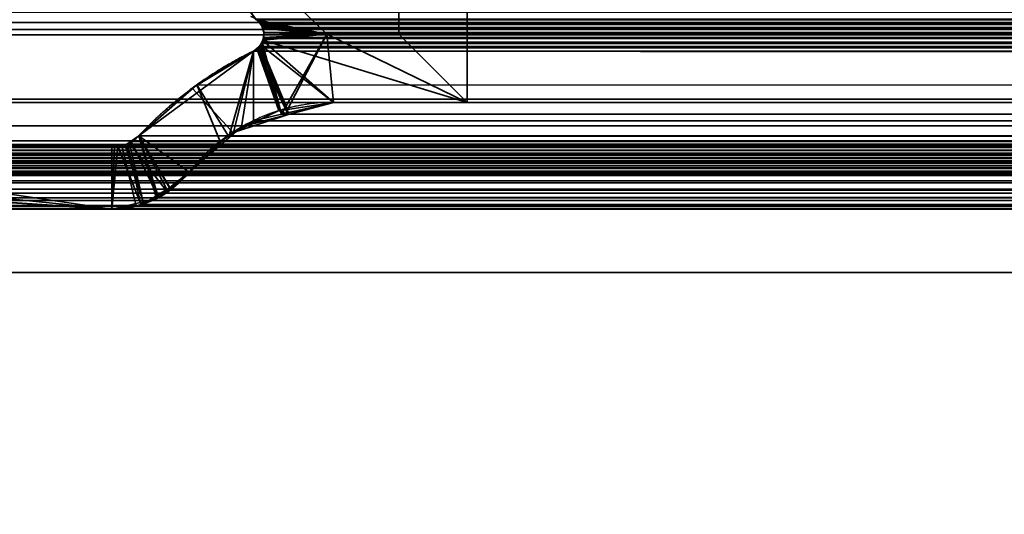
# Model space of a CAD drawing. Header units: millimetres. Extents: x -490 to 6690, y -115 to 132.
# Tile 908 of 1031: x 5494 to 5505, y -5 to 1. Entities that reach past the tile are written whole.
import ezdxf

# ---------------------------------------------------------------- set-up
doc = ezdxf.new("R2010")
doc.units = ezdxf.units.MM
doc.layers.add('151', color=7, linetype='Continuous', true_color=0xffffff)

# ---------------------------------------------------------------- blocks, each defined once
blk = doc.blocks.new('UG_SURFACE_319')
at = {"layer": '151', "color": 252, "linetype": 'Continuous', "lineweight": 35}
for points in [[(5491, -26, 2017), (6509, -26, 2017), (6509, 0, 2017), (5491, 0, 2017)], [(5491, -2), (5491, 0, 2), (6509, 0, 2), (6509, -2)], [(5491, 0, 2), (5491, 0, 2017), (6509, 0, 2017), (6509, 0, 2)], [(5491, -26), (5491, -2), (6509, -2), (6509, -26)]]:
    blk.add_3dface(points, dxfattribs=at)
blk = doc.blocks.new('UG_SURFACE_342')
at = {"layer": '151', "color": 14, "linetype": 'Continuous', "lineweight": 35}
for points in [[(6517.3, -10, 2024.3), (6517.3, 19, 2024.3), (5482.7, 19, 2024.3), (5482.7, -10, 2024.3)], [(6513.25, 16.25, 2020.25), (6513.25, -22, 2020.25), (5486.75, -22, 2020.25), (5486.75, 16.25, 2020.25)]]:
    blk.add_3dface(points, dxfattribs=at)
blk = doc.blocks.new('UG_SURFACE_343')
at = {"layer": '151', "color": 7, "linetype": 'Continuous', "lineweight": 35}
for points in [[(5486.75, 16, 2020.25), (5486.75, -22, 2020.25), (6513.25, -22, 2020.25), (6513.25, 16, 2020.25)], [(6513, 16, 2020), (6513, -22, 2020), (5487, -22, 2020), (5487, 16, 2020)]]:
    blk.add_3dface(points, dxfattribs=at)
blk = doc.blocks.new('UG_SURFACE_350')
at = {"layer": '151', "color": 46, "linetype": 'Continuous', "lineweight": 35}
for points in [[(5498.2, 0.8, -8), (5498.2, 3.15, -8), (5499, 4, -8), (5499, 0, -8)], [(5498.2, 3.15, 2008.8), (5498.2, 0.8, 2008.8), (5499, 0, 2008), (5499, 4, 2008)], [(5499, 0, -8), (5499, 4, -8), (5499, 4, 2008), (5499, 0, 2008)], [(5494.932, 3.15, -8), (5497.352, 0.8, -8), (5496.536, 0.967, -8), (5496.52, 0.976, -8)], [(5496.52, 0.974, 2010.48), (5496.546, 0.958, 2010.454), (5497.352, 0.8, 2009.648), (5494.932, 3.15, 2012.068)], [(5494.932, 3.15, 2012.068), (5497.352, 0.8, 2009.648), (5497.352, 0.8, -8), (5494.932, 3.15, -8)], [(5498.2, 0.8, 2008.8), (5498.2, 3.15, 2008.8), (5498.2, 3.15, -8), (5498.2, 0.8, -8)], [(5496.52, 0.976, -8), (5496.536, 0.967, -8), (5496.564, 0.933, 2010.436)], [(5496.564, 0.933, 2010.436), (5496.546, 0.958, 2010.454), (5496.52, 0.976, -8)], [(5496.546, 0.958, 2010.454), (5496.52, 0.974, 2010.48), (5496.52, 0.976, -8)], [(5497.352, 0.8, -8), (5496.59, 0.9, -8), (5496.563, 0.933, -8), (5496.536, 0.967, -8)], [(5496.536, 0.967, -8), (5496.563, 0.933, -8), (5496.564, 0.933, 2010.436)], [(5497.352, 0.8, 2009.648), (5496.546, 0.958, 2010.454), (5496.564, 0.933, 2010.436)], [(5496.595, 0.887, 2010.404), (5496.563, 0.933, -8), (5496.59, 0.9, -8)], [(5496.595, 0.887, 2010.404), (5496.564, 0.933, 2010.436), (5496.563, 0.933, -8)], [(5496.564, 0.933, 2010.436), (5496.595, 0.887, 2010.404), (5497.352, 0.8, 2009.648)], [(5496.594, 0.883, -8), (5496.59, 0.9, -8), (5497.352, 0.8, -8)], [(5496.59, 0.9, -8), (5496.594, 0.883, -8), (5496.597, 0.883, 2010.403)], [(5496.597, 0.883, 2010.403), (5496.595, 0.887, 2010.404), (5496.59, 0.9, -8)], [(5497.352, 0.8, -8), (5496.613, 0.816, -8), (5496.611, 0.823, -8), (5496.594, 0.883, -8)], [(5496.594, 0.883, -8), (5496.611, 0.823, -8), (5496.613, 0.823, 2010.388)], [(5496.613, 0.823, 2010.388), (5496.612, 0.824, 2010.388), (5496.594, 0.883, -8)], [(5496.612, 0.824, 2010.388), (5496.597, 0.883, 2010.403), (5496.594, 0.883, -8)], [(5497.352, 0.8, 2009.648), (5496.595, 0.887, 2010.404), (5496.597, 0.883, 2010.403), (5496.612, 0.824, 2010.388)], [(5496.61, 0.795, -8), (5496.613, 0.816, -8), (5497.352, 0.8, -8)], [(5496.613, 0.816, -8), (5496.61, 0.795, -8), (5496.614, 0.795, 2010.387)], [(5496.611, 0.823, -8), (5496.613, 0.816, -8), (5496.614, 0.795, 2010.387)], [(5496.614, 0.795, 2010.387), (5496.613, 0.823, 2010.388), (5496.611, 0.823, -8)], [(5497.352, 0.8, 2009.648), (5496.612, 0.824, 2010.388), (5496.613, 0.823, 2010.388)], [(5496.613, 0.823, 2010.388), (5496.614, 0.795, 2010.387), (5497.352, 0.8, 2009.648)], [(5496.572, 0.678, -8), (5496.603, 0.73, -8), (5497.352, 0.8, -8), (5496.891, -0.082, -8)], [(5496.603, 0.73, -8), (5496.572, 0.678, -8), (5496.574, 0.678, 2010.426)], [(5496.603, 0.73, -8), (5496.574, 0.678, 2010.426), (5496.601, 0.727, 2010.399)], [(5497.43, 0, 2009.57), (5496.601, 0.727, 2010.399), (5496.574, 0.678, 2010.426)], [(5496.602, 0.733, 2010.398), (5496.601, 0.727, 2010.399), (5497.43, 0, 2009.57), (5499, 0, 2008)], [(5496.601, 0.727, 2010.399), (5496.603, 0.733, -8), (5496.603, 0.73, -8)], [(5496.601, 0.727, 2010.399), (5496.602, 0.733, 2010.398), (5496.603, 0.733, -8)], [(5497.352, 0.8, 2009.648), (5496.614, 0.791, 2010.386), (5496.602, 0.733, 2010.398), (5499, 0, 2008)], [(5496.603, 0.733, -8), (5496.602, 0.733, 2010.398), (5496.614, 0.791, 2010.386)], [(5497.352, 0.8, -8), (5496.603, 0.73, -8), (5496.603, 0.733, -8), (5496.61, 0.795, -8)], [(5496.614, 0.791, 2010.386), (5496.61, 0.795, -8), (5496.603, 0.733, -8)], [(5496.614, 0.791, 2010.386), (5496.614, 0.795, 2010.387), (5496.61, 0.795, -8)], [(5496.614, 0.795, 2010.387), (5496.614, 0.791, 2010.386), (5497.352, 0.8, 2009.648)], [(5497.43, 0, -8), (5496.891, -0.082, -8), (5497.352, 0.8, -8)], [(5497.352, 0.8, -8), (5498.2, 0.8, -8), (5499, 0, -8), (5497.43, 0, -8)], [(5499, 0, 2008), (5498.2, 0.8, 2008.8), (5497.352, 0.8, 2009.648)], [(5498.2, 0.8, 2008.8), (5498.2, 0.8, -8), (5497.352, 0.8, -8), (5497.352, 0.8, 2009.648)], [(5495.144, -0.393, -8), (5496.49, 0.603, -8), (5496.208, -0.378, -8), (5495.734, -0.819, -8)], [(5495.144, -0.393, -8), (5495.771, 0.167, 2011.229), (5496.49, 0.603, 2010.509)], [(5496.49, 0.603, 2010.509), (5496.49, 0.603, -8), (5495.144, -0.393, -8)], [(5496.26, -0.366, 2010.74), (5496.349, -0.289, 2010.651), (5496.49, 0.603, 2010.509), (5495.771, 0.167, 2011.229)], [(5496.255, -0.355, -8), (5496.208, -0.378, -8), (5496.49, 0.603, -8)], [(5496.79, -0.097, -8), (5496.255, -0.355, -8), (5496.49, 0.603, -8), (5496.531, 0.634, -8)], [(5496.531, 0.635, 2010.469), (5496.49, 0.603, 2010.509), (5496.349, -0.289, 2010.651), (5496.899, -0.142, 2010.102)], [(5496.49, 0.603, -8), (5496.49, 0.603, 2010.509), (5496.531, 0.635, 2010.469)], [(5496.531, 0.635, 2010.469), (5496.531, 0.634, -8), (5496.49, 0.603, -8)], [(5496.899, -0.142, 2010.102), (5496.565, 0.663, 2010.435), (5496.531, 0.635, 2010.469)], [(5496.531, 0.634, -8), (5496.531, 0.635, 2010.469), (5496.565, 0.663, 2010.435)], [(5496.565, 0.663, 2010.435), (5496.559, 0.655, -8), (5496.531, 0.634, -8)], [(5496.531, 0.634, -8), (5496.559, 0.655, -8), (5496.79, -0.097, -8)], [(5496.891, -0.082, -8), (5496.559, 0.655, -8), (5496.572, 0.678, -8)], [(5496.565, 0.663, 2010.435), (5496.572, 0.678, -8), (5496.559, 0.655, -8)], [(5496.559, 0.655, -8), (5496.891, -0.082, -8), (5496.79, -0.097, -8)], [(5496.574, 0.678, 2010.426), (5496.565, 0.663, 2010.435), (5496.899, -0.142, 2010.102), (5497.43, 0, 2009.57)], [(5496.565, 0.663, 2010.435), (5496.574, 0.678, 2010.426), (5496.572, 0.678, -8)], [(5495.734, -0.819, 2011.266), (5496.26, -0.366, 2010.74), (5495.771, 0.167, 2011.229), (5495.144, -0.393, 2011.856)], [(5495.144, -0.393, -8), (5495.144, -0.393, 2011.856), (5495.771, 0.167, 2011.229)], [(5496.255, -0.355, -8), (5496.79, -0.097, -8), (5496.899, -0.142, 2010.102)], [(5496.79, -0.097, -8), (5496.891, -0.082, -8), (5496.899, -0.142, 2010.102)], [(5496.891, -0.082, -8), (5497.43, 0, -8), (5497.43, 0, 2009.57)], [(5497.43, 0, 2009.57), (5496.899, -0.142, 2010.102), (5496.891, -0.082, -8)], [(5499, 0, 2008), (5497.43, 0, 2009.57), (5497.43, 0, -8), (5499, 0, -8)], [(5496.899, -0.142, 2010.102), (5496.349, -0.289, 2010.651), (5496.255, -0.355, -8)], [(5496.349, -0.289, 2010.651), (5496.26, -0.366, 2010.74), (5496.255, -0.355, -8)], [(5495.029, -0.475, -8), (5495.144, -0.393, -8), (5495.515, -1.022, -8), (5495.481, -1.054, -8)], [(5495.195, -1.168, 2011.805), (5495.353, -1.13, 2011.647), (5495.144, -0.393, 2011.856), (5495.029, -0.471, 2011.97)], [(5495.029, -0.475, -8), (5495.029, -0.471, 2011.97), (5495.144, -0.393, 2011.856)], [(5495.144, -0.393, 2011.856), (5495.144, -0.393, -8), (5495.029, -0.475, -8)], [(5495.734, -0.819, -8), (5495.515, -1.022, -8), (5495.144, -0.393, -8)], [(5495.144, -0.393, 2011.856), (5495.509, -1.002, 2011.491), (5495.734, -0.819, 2011.266)], [(5495.144, -0.393, 2011.856), (5495.353, -1.13, 2011.647), (5495.509, -1.002, 2011.491)], [(5495.734, -0.819, -8), (5496.208, -0.378, -8), (5496.26, -0.366, 2010.74)], [(5496.26, -0.366, 2010.74), (5495.734, -0.819, 2011.266), (5495.734, -0.819, -8)], [(5496.208, -0.378, -8), (5496.255, -0.355, -8), (5496.26, -0.366, 2010.74)], [(5494.828, -1.256, -8), (5488.617, -0.841, -8), (5489.243, -0.609, -8), (5489.904, -0.531, -8)], [(5489.904, -0.531, 2017.096), (5489.243, -0.609, 2017.758), (5488.617, -0.841, 2018.383), (5494.828, -1.256, 2012.172)], [(5489.904, -0.531, -8), (5494.828, -0.531, -8), (5494.828, -1.256, -8)], [(5494.828, -1.256, 2012.172), (5494.828, -0.531, 2012.172), (5489.904, -0.531, 2017.096)], [(5489.904, -0.531, 2017.096), (5494.828, -0.531, 2012.172), (5494.828, -0.531, -8), (5489.904, -0.531, -8)], [(5494.828, -1.256, 2012.172), (5495.195, -1.168, 2011.805), (5494.985, -0.501, 2012.015), (5494.899, -0.517, 2012.1)], [(5495.17, -1.204, -8), (5494.828, -1.256, -8), (5494.828, -0.531, -8), (5494.898, -0.516, -8)], [(5494.899, -0.517, 2012.1), (5494.898, -0.516, -8), (5494.828, -0.531, -8)], [(5494.899, -0.517, 2012.1), (5494.828, -0.531, 2012.172), (5494.828, -1.256, 2012.172)], [(5494.828, -0.531, -8), (5494.828, -0.531, 2012.172), (5494.899, -0.517, 2012.1)], [(5494.898, -0.516, -8), (5495.001, -0.495, -8), (5495.197, -1.191, -8), (5495.17, -1.204, -8)], [(5495.001, -0.495, -8), (5494.898, -0.516, -8), (5494.899, -0.517, 2012.1)], [(5495.001, -0.495, -8), (5494.899, -0.517, 2012.1), (5494.985, -0.501, 2012.015)], [(5495.029, -0.471, 2011.97), (5494.985, -0.501, 2012.015), (5495.195, -1.168, 2011.805)], [(5494.985, -0.501, 2012.015), (5495.029, -0.471, 2011.97), (5495.029, -0.475, -8)], [(5494.985, -0.501, 2012.015), (5495.029, -0.475, -8), (5495.001, -0.495, -8)], [(5495.481, -1.054, -8), (5495.197, -1.191, -8), (5495.001, -0.495, -8), (5495.029, -0.475, -8)], [(5487.516, -1.256, 2019.484), (5494.828, -1.256, 2012.172), (5488.617, -0.841, 2018.383), (5488.554, -0.853, 2018.446)], [(5494.828, -1.256, -8), (5487.516, -1.256, -8), (5488.541, -0.861, -8), (5488.554, -0.858, -8)], [(5488.554, -0.858, -8), (5488.617, -0.841, -8), (5494.828, -1.256, -8)], [(5495.734, -0.819, 2011.266), (5495.509, -1.002, 2011.491), (5495.515, -1.022, -8)], [(5495.515, -1.022, -8), (5495.734, -0.819, -8), (5495.734, -0.819, 2011.266)], [(5495.197, -1.191, -8), (5495.481, -1.054, -8), (5495.509, -1.002, 2011.491)], [(5495.509, -1.002, 2011.491), (5495.353, -1.13, 2011.647), (5495.197, -1.191, -8)], [(5495.481, -1.054, -8), (5495.515, -1.022, -8), (5495.509, -1.002, 2011.491)], [(5495.353, -1.13, 2011.647), (5495.195, -1.168, 2011.805), (5495.197, -1.191, -8)], [(5494.828, -1.256, 2012.172), (5487.516, -1.256, 2019.484), (5487.516, -1.256, -8), (5494.828, -1.256, -8)], [(5494.828, -1.256, -8), (5495.17, -1.204, -8), (5495.195, -1.168, 2011.805)], [(5495.195, -1.168, 2011.805), (5494.828, -1.256, 2012.172), (5494.828, -1.256, -8)], [(5495.17, -1.204, -8), (5495.197, -1.191, -8), (5495.195, -1.168, 2011.805)]]:
    blk.add_3dface(points, dxfattribs=at)
blk = doc.blocks.new('UG_SURFACE_351')
at = {"layer": '151', "color": 46, "linetype": 'Continuous', "lineweight": 35}
for points in [[(5498.2, 0.8, 2008.8), (5498.2, 3.15, 2008.8), (5499, 4, 2008), (5499, 0, 2008)], [(5499, 0, 2008), (5499, 4, 2008), (6501, 4, 2008), (6501, 0, 2008)], [(5494.932, 3.15, 2012.068), (5497.352, 0.8, 2009.648), (5496.533, 0.97, 2010.467), (5496.518, 0.978, 2010.482)], [(6505.068, 3.15, 2012.068), (6502.648, 0.8, 2009.648), (5497.352, 0.8, 2009.648), (5494.932, 3.15, 2012.068)], [(6501.8, 0.8, 2008.8), (6501.8, 3.15, 2008.8), (5498.2, 3.15, 2008.8), (5498.2, 0.8, 2008.8)], [(5492.662, 1.346, 2014.338), (5487.383, -0.45, 2019.617), (6512.617, -0.45, 2019.617), (6507.338, 1.346, 2014.338)], [(6506.856, 0.962, 2013.857), (5493.093, 0.939, 2013.907), (5493.24, 1.059, 2013.76)], [(5493.24, 1.059, 2013.76), (6506.711, 1.133, 2013.711), (6506.856, 0.962, 2013.857)], [(5492.991, 0.856, 2014.009), (5493.093, 0.939, 2013.907), (6506.905, 0.934, 2013.905)], [(5492.991, 0.856, 2014.009), (6506.905, 0.934, 2013.905), (6507.15, 0.794, 2014.15)], [(6506.856, 0.962, 2013.857), (6506.905, 0.934, 2013.905), (5493.093, 0.939, 2013.907)], [(6503.467, 0.97, 2010.467), (5496.518, 0.978, 2010.482), (5496.533, 0.97, 2010.467)], [(6503.467, 0.97, 2010.467), (6503.482, 0.978, 2010.482), (5496.518, 0.978, 2010.482)], [(5496.565, 0.933, 2010.435), (5496.533, 0.97, 2010.467), (5497.352, 0.8, 2009.648)], [(5496.533, 0.97, 2010.467), (6503.435, 0.934, 2010.435), (6503.467, 0.97, 2010.467)], [(5496.533, 0.97, 2010.467), (5496.565, 0.933, 2010.435), (6503.435, 0.934, 2010.435)], [(6503.421, 0.919, 2010.421), (6503.435, 0.934, 2010.435), (5496.565, 0.933, 2010.435)], [(5497.352, 0.8, 2009.648), (5496.58, 0.916, 2010.42), (5496.565, 0.933, 2010.435)], [(6503.421, 0.919, 2010.421), (5496.565, 0.933, 2010.435), (5496.58, 0.916, 2010.42)], [(6507.15, 0.794, 2014.15), (5492.85, 0.794, 2014.15), (5492.991, 0.856, 2014.009)], [(5496.58, 0.916, 2010.42), (6503.402, 0.878, 2010.402), (6503.421, 0.919, 2010.421)], [(5496.602, 0.87, 2010.398), (5496.598, 0.879, 2010.402), (5496.58, 0.916, 2010.42), (5497.352, 0.8, 2009.648)], [(5496.58, 0.916, 2010.42), (5496.598, 0.879, 2010.402), (6503.402, 0.878, 2010.402)], [(6503.396, 0.865, 2010.396), (5496.598, 0.879, 2010.402), (5496.602, 0.87, 2010.398)], [(6503.396, 0.865, 2010.396), (6503.402, 0.878, 2010.402), (5496.598, 0.879, 2010.402)], [(5497.352, 0.8, 2009.648), (5496.613, 0.82, 2010.387), (5496.602, 0.87, 2010.398)], [(5496.602, 0.87, 2010.398), (6503.387, 0.816, 2010.387), (6503.396, 0.865, 2010.396)], [(5496.602, 0.87, 2010.398), (5496.613, 0.82, 2010.387), (6503.387, 0.816, 2010.387)], [(5497.352, 0.8, 2009.648), (5496.61, 0.761, 2010.39), (5496.613, 0.816, 2010.387)], [(6503.39, 0.758, 2010.391), (5496.613, 0.816, 2010.387), (5496.61, 0.761, 2010.39)], [(5496.613, 0.816, 2010.387), (5496.613, 0.82, 2010.387), (5497.352, 0.8, 2009.648)], [(5496.613, 0.82, 2010.387), (5496.613, 0.816, 2010.387), (6503.387, 0.816, 2010.387)], [(6503.39, 0.758, 2010.391), (6503.386, 0.812, 2010.387), (5496.613, 0.816, 2010.387)], [(6503.386, 0.812, 2010.387), (6503.387, 0.816, 2010.387), (5496.613, 0.816, 2010.387)], [(5490.625, 0.037, 2016.375), (5492.85, 0.794, 2014.15), (6507.15, 0.794, 2014.15), (6509.375, 0.037, 2016.375)], [(5496.583, 0.693, 2010.417), (5496.593, 0.708, 2010.407), (5496.818, -0.14, 2010.182)], [(5496.593, 0.708, 2010.407), (5496.583, 0.693, 2010.417), (6503.417, 0.693, 2010.417)], [(5497.352, 0.8, 2009.648), (5496.818, -0.14, 2010.182), (5496.593, 0.708, 2010.407), (5496.607, 0.752, 2010.393)], [(6503.406, 0.71, 2010.406), (5496.607, 0.752, 2010.393), (5496.593, 0.708, 2010.407)], [(5496.593, 0.708, 2010.407), (6503.417, 0.693, 2010.417), (6503.406, 0.71, 2010.406)], [(5496.607, 0.752, 2010.393), (5496.61, 0.761, 2010.39), (5497.352, 0.8, 2009.648)], [(5496.61, 0.761, 2010.39), (5496.607, 0.752, 2010.393), (6503.392, 0.752, 2010.392)], [(6503.406, 0.71, 2010.406), (6503.392, 0.752, 2010.392), (5496.607, 0.752, 2010.393)], [(5496.61, 0.761, 2010.39), (6503.392, 0.752, 2010.392), (6503.39, 0.758, 2010.391)], [(5497.43, 0, 2009.57), (5496.818, -0.14, 2010.182), (5497.352, 0.8, 2009.648)], [(5497.352, 0.8, 2009.648), (5498.2, 0.8, 2008.8), (5499, 0, 2008), (5497.43, 0, 2009.57)], [(6501.8, 0.8, 2008.8), (5498.2, 0.8, 2008.8), (5497.352, 0.8, 2009.648), (6502.648, 0.8, 2009.648)], [(5495.826, 0.207, 2011.174), (5496.49, 0.603, 2010.509), (5496.489, -0.215, 2010.511), (5496.199, -0.395, 2010.801)], [(5496.49, 0.603, 2010.509), (5495.826, 0.207, 2011.174), (6504.856, -0.393, 2011.856)], [(5496.818, -0.14, 2010.182), (5496.489, -0.215, 2010.511), (5496.49, 0.603, 2010.509), (5496.543, 0.643, 2010.457)], [(5496.49, 0.603, 2010.509), (6503.51, 0.603, 2010.509), (6503.457, 0.643, 2010.457)], [(6503.457, 0.643, 2010.457), (5496.543, 0.643, 2010.457), (5496.49, 0.603, 2010.509)], [(6504.856, -0.393, 2011.856), (6503.51, 0.603, 2010.509), (5496.49, 0.603, 2010.509)], [(5496.543, 0.643, 2010.457), (5496.56, 0.656, 2010.441), (5496.818, -0.14, 2010.182)], [(5496.56, 0.656, 2010.441), (5496.543, 0.643, 2010.457), (6503.457, 0.643, 2010.457)], [(5496.818, -0.14, 2010.182), (5496.56, 0.656, 2010.441), (5496.583, 0.693, 2010.417)], [(6503.441, 0.655, 2010.441), (5496.583, 0.693, 2010.417), (5496.56, 0.656, 2010.441)], [(5496.56, 0.656, 2010.441), (6503.457, 0.643, 2010.457), (6503.441, 0.655, 2010.441)], [(6503.441, 0.655, 2010.441), (6503.417, 0.693, 2010.417), (5496.583, 0.693, 2010.417)], [(5495.144, -0.393, 2011.856), (5495.826, 0.207, 2011.174), (5496.098, -0.458, 2010.903), (5495.734, -0.819, 2011.266)], [(5495.826, 0.207, 2011.174), (5495.144, -0.393, 2011.856), (6504.856, -0.393, 2011.856)], [(5496.199, -0.395, 2010.801), (5496.098, -0.458, 2010.903), (5495.826, 0.207, 2011.174)], [(5489.56, -0.277, 2017.441), (6509.375, 0.037, 2016.375), (6510.42, -0.272, 2017.42)], [(5489.56, -0.277, 2017.441), (5490.625, 0.037, 2016.375), (6509.375, 0.037, 2016.375)], [(5497.43, 0, 2009.57), (6502.57, 0, 2009.57), (6503.182, -0.14, 2010.182), (5496.818, -0.14, 2010.182)], [(6501, 0, 2008), (6502.57, 0, 2009.57), (5497.43, 0, 2009.57), (5499, 0, 2008)], [(6503.792, -0.44, 2010.792), (5496.199, -0.395, 2010.801), (5496.489, -0.215, 2010.511)], [(5496.489, -0.215, 2010.511), (5496.818, -0.14, 2010.182), (6503.182, -0.14, 2010.182), (6503.511, -0.215, 2010.511)], [(6503.511, -0.215, 2010.511), (6503.792, -0.44, 2010.792), (5496.489, -0.215, 2010.511)], [(6510.42, -0.272, 2017.42), (5488.503, -0.497, 2018.497), (5489.56, -0.277, 2017.441)], [(6510.42, -0.272, 2017.42), (6511.497, -0.497, 2018.497), (5488.503, -0.497, 2018.497)], [(5487.277, -0.51, 2019.724), (6512.723, -0.51, 2019.724), (6512.617, -0.45, 2019.617), (5487.383, -0.45, 2019.617)], [(5495.375, -1.118, 2011.625), (5495.169, -1.198, 2011.831), (5495.009, -0.491, 2011.991), (5495.052, -0.46, 2011.948)], [(6504.994, -0.492, 2011.994), (5495.052, -0.46, 2011.948), (5495.009, -0.491, 2011.991)], [(5495.052, -0.46, 2011.948), (5495.144, -0.393, 2011.856), (5495.375, -1.118, 2011.625)], [(5495.052, -0.46, 2011.948), (6504.948, -0.459, 2011.948), (6504.856, -0.393, 2011.856)], [(6504.856, -0.393, 2011.856), (5495.144, -0.393, 2011.856), (5495.052, -0.46, 2011.948)], [(6504.994, -0.492, 2011.994), (6504.948, -0.459, 2011.948), (5495.052, -0.46, 2011.948)], [(5495.734, -0.819, 2011.266), (5495.477, -1.033, 2011.523), (5495.144, -0.393, 2011.856)], [(5495.477, -1.033, 2011.523), (5495.375, -1.118, 2011.625), (5495.144, -0.393, 2011.856)], [(6504.266, -0.819, 2011.266), (5495.734, -0.819, 2011.266), (5496.098, -0.458, 2010.903)], [(6504.266, -0.819, 2011.266), (5496.098, -0.458, 2010.903), (5496.199, -0.395, 2010.801)], [(5496.199, -0.395, 2010.801), (6503.792, -0.44, 2010.792), (6504.266, -0.819, 2011.266)], [(5487.251, -0.524, 2019.749), (5487.19, -0.595, 2019.81), (6512.81, -0.595, 2019.81)], [(6512.749, -0.524, 2019.749), (6512.723, -0.51, 2019.724), (5487.277, -0.51, 2019.724), (5487.251, -0.524, 2019.749)], [(5487.251, -0.524, 2019.749), (6512.81, -0.595, 2019.81), (6512.749, -0.524, 2019.749)], [(5488.365, -0.606, 2018.635), (5488.39, -0.564, 2018.61), (6511.609, -0.566, 2018.609)], [(6511.609, -0.566, 2018.609), (6511.625, -0.585, 2018.625), (5488.365, -0.606, 2018.635)], [(6511.609, -0.566, 2018.609), (5488.39, -0.564, 2018.61), (5488.392, -0.561, 2018.608)], [(5488.392, -0.561, 2018.608), (5488.433, -0.526, 2018.567), (6511.567, -0.528, 2018.567)], [(6511.567, -0.528, 2018.567), (6511.587, -0.539, 2018.587), (5488.392, -0.561, 2018.608)], [(6511.587, -0.539, 2018.587), (6511.609, -0.566, 2018.609), (5488.392, -0.561, 2018.608)], [(6511.523, -0.503, 2018.523), (5488.433, -0.526, 2018.567), (5488.44, -0.52, 2018.56)], [(6511.523, -0.503, 2018.523), (6511.567, -0.528, 2018.567), (5488.433, -0.526, 2018.567)], [(5488.44, -0.52, 2018.56), (5488.483, -0.504, 2018.517), (6511.517, -0.502, 2018.517)], [(6511.517, -0.502, 2018.517), (6511.523, -0.503, 2018.523), (5488.44, -0.52, 2018.56)], [(5488.483, -0.504, 2018.517), (5488.503, -0.497, 2018.497), (6511.497, -0.497, 2018.497)], [(6511.497, -0.497, 2018.497), (6511.517, -0.502, 2018.517), (5488.483, -0.504, 2018.517)], [(5489.245, -0.689, 2017.754), (5489.904, -0.531, 2017.096), (5494.828, -0.531, 2012.172), (5494.828, -1.256, 2012.172)], [(5489.245, -0.689, 2017.754), (6510.757, -0.61, 2017.758), (6510.096, -0.531, 2017.096)], [(6510.096, -0.531, 2017.096), (5489.904, -0.531, 2017.096), (5489.245, -0.689, 2017.754)], [(6510.096, -0.531, 2017.096), (6505.172, -0.531, 2012.172), (5494.828, -0.531, 2012.172), (5489.904, -0.531, 2017.096)], [(5495.111, -1.221, 2011.889), (5494.828, -1.256, 2012.172), (5494.857, -0.53, 2012.143), (5494.945, -0.507, 2012.055)], [(5494.828, -0.531, 2012.172), (5494.857, -0.53, 2012.143), (5494.828, -1.256, 2012.172)], [(5494.857, -0.53, 2012.143), (5494.828, -0.531, 2012.172), (6505.172, -0.531, 2012.172)], [(6505.081, -0.521, 2012.081), (5494.945, -0.507, 2012.055), (5494.857, -0.53, 2012.143)], [(5494.857, -0.53, 2012.143), (6505.172, -0.531, 2012.172), (6505.081, -0.521, 2012.081)], [(5494.945, -0.507, 2012.055), (5495.009, -0.491, 2011.991), (5495.169, -1.198, 2011.831), (5495.111, -1.221, 2011.889)], [(5495.009, -0.491, 2011.991), (5494.945, -0.507, 2012.055), (6505.055, -0.512, 2012.055)], [(6505.081, -0.521, 2012.081), (6505.055, -0.512, 2012.055), (5494.945, -0.507, 2012.055)], [(5495.009, -0.491, 2011.991), (6505.055, -0.512, 2012.055), (6504.994, -0.492, 2011.994)], [(5487.128, -0.702, 2019.872), (6512.872, -0.702, 2019.872), (6512.837, -0.626, 2019.837)], [(5487.163, -0.626, 2019.837), (5487.128, -0.702, 2019.872), (6512.837, -0.626, 2019.837)], [(6512.837, -0.626, 2019.837), (6512.81, -0.595, 2019.81), (5487.19, -0.595, 2019.81), (5487.163, -0.626, 2019.837)], [(5488.351, -0.698, 2018.649), (5488.352, -0.658, 2018.648), (6511.648, -0.659, 2018.648)], [(5488.355, -0.713, 2018.645), (5488.351, -0.698, 2018.649), (6511.648, -0.659, 2018.648)], [(5488.352, -0.65, 2018.648), (5488.365, -0.606, 2018.635), (6511.634, -0.607, 2018.634)], [(6511.634, -0.607, 2018.634), (6511.642, -0.623, 2018.642), (5488.352, -0.65, 2018.648)], [(6511.642, -0.623, 2018.642), (5488.352, -0.658, 2018.648), (5488.352, -0.65, 2018.648)], [(6511.642, -0.623, 2018.642), (6511.648, -0.659, 2018.648), (5488.352, -0.658, 2018.648)], [(6511.648, -0.659, 2018.648), (6511.65, -0.666, 2018.65), (5488.355, -0.713, 2018.645)], [(6511.65, -0.666, 2018.65), (6511.646, -0.714, 2018.646), (5488.355, -0.713, 2018.645)], [(6511.625, -0.585, 2018.625), (5488.365, -0.606, 2018.635), (5488.365, -0.606, 2018.635)], [(6511.625, -0.585, 2018.625), (6511.634, -0.607, 2018.634), (5488.365, -0.606, 2018.635)], [(5494.828, -1.256, 2012.172), (5488.566, -0.858, 2018.434), (5488.617, -0.841, 2018.383), (5489.245, -0.689, 2017.754)], [(5488.617, -0.841, 2018.383), (6510.765, -0.611, 2017.765), (6510.757, -0.61, 2017.758)], [(6510.757, -0.61, 2017.758), (5489.245, -0.689, 2017.754), (5488.617, -0.841, 2018.383)], [(5488.617, -0.841, 2018.383), (6511.383, -0.841, 2018.383), (6510.765, -0.611, 2017.765)], [(6512.896, -0.822, 2019.896), (5487.123, -0.714, 2019.877), (5487.104, -0.809, 2019.896)], [(5487.104, -0.809, 2019.896), (5487.104, -0.822, 2019.896), (6512.896, -0.822, 2019.896)], [(6512.877, -0.714, 2019.877), (6512.872, -0.702, 2019.872), (5487.128, -0.702, 2019.872), (5487.123, -0.714, 2019.877)], [(5487.123, -0.714, 2019.877), (6512.896, -0.822, 2019.896), (6512.896, -0.809, 2019.896)], [(6512.896, -0.809, 2019.896), (6512.877, -0.714, 2019.877), (5487.123, -0.714, 2019.877)], [(5488.361, -0.74, 2018.639), (5488.355, -0.713, 2018.645), (6511.646, -0.714, 2018.646)], [(5488.361, -0.74, 2018.639), (6511.646, -0.714, 2018.646), (6511.646, -0.716, 2018.646)], [(6511.646, -0.716, 2018.646), (6511.63, -0.761, 2018.63), (5488.361, -0.74, 2018.639)], [(5488.361, -0.74, 2018.639), (6511.63, -0.761, 2018.63), (6511.627, -0.766, 2018.627)], [(6511.627, -0.766, 2018.627), (5488.374, -0.766, 2018.626), (5488.361, -0.74, 2018.639)], [(5488.38, -0.778, 2018.62), (5488.374, -0.766, 2018.626), (6511.627, -0.766, 2018.627)], [(5488.38, -0.778, 2018.62), (6511.627, -0.766, 2018.627), (6511.599, -0.805, 2018.598)], [(5488.38, -0.778, 2018.62), (6511.599, -0.805, 2018.598), (6511.591, -0.811, 2018.591)], [(6511.591, -0.811, 2018.591), (5488.41, -0.81, 2018.59), (5488.38, -0.778, 2018.62)], [(6512.896, -0.822, 2019.896), (5487.104, -0.822, 2019.896), (5487.11, -0.921, 2019.89)], [(6512.89, -0.921, 2019.89), (6512.896, -0.822, 2019.896), (5487.11, -0.921, 2019.89)], [(5487.11, -0.921, 2019.89), (5487.119, -0.946, 2019.881), (6512.881, -0.946, 2019.881), (6512.89, -0.921, 2019.89)], [(5494.828, -1.256, 2012.172), (5487.516, -1.256, 2019.484), (5488.564, -0.859, 2018.436), (5488.566, -0.858, 2018.434)], [(5488.421, -0.823, 2018.579), (5488.41, -0.81, 2018.59), (6511.591, -0.811, 2018.591)], [(5488.454, -0.839, 2018.546), (5488.421, -0.823, 2018.579), (6511.591, -0.811, 2018.591)], [(6511.591, -0.811, 2018.591), (6511.547, -0.842, 2018.546), (5488.454, -0.839, 2018.546)], [(5488.49, -0.856, 2018.51), (5488.454, -0.839, 2018.546), (6511.547, -0.842, 2018.546)], [(5488.49, -0.856, 2018.51), (6511.547, -0.842, 2018.546), (6511.544, -0.844, 2018.544)], [(5488.507, -0.857, 2018.493), (5488.49, -0.856, 2018.51), (6511.544, -0.844, 2018.544)], [(6511.544, -0.844, 2018.544), (6511.493, -0.855, 2018.493), (5488.507, -0.857, 2018.493)], [(5488.507, -0.857, 2018.493), (6511.493, -0.855, 2018.493), (6511.463, -0.861, 2018.463)], [(5488.564, -0.859, 2018.436), (5488.507, -0.857, 2018.493), (6511.463, -0.861, 2018.463)], [(5488.564, -0.859, 2018.436), (6511.463, -0.861, 2018.463), (6511.434, -0.854, 2018.434)], [(6511.434, -0.854, 2018.434), (5488.566, -0.858, 2018.434), (5488.564, -0.859, 2018.436)], [(5488.566, -0.858, 2018.434), (6511.434, -0.854, 2018.434), (6511.383, -0.841, 2018.383)], [(6511.383, -0.841, 2018.383), (5488.617, -0.841, 2018.383), (5488.566, -0.858, 2018.434)], [(5495.734, -0.819, 2011.266), (6504.266, -0.819, 2011.266), (6504.523, -1.033, 2011.523), (5495.477, -1.033, 2011.523)], [(6512.856, -1.021, 2019.857), (5487.119, -0.946, 2019.881), (5487.144, -1.021, 2019.857)], [(6512.856, -1.021, 2019.857), (6512.881, -0.946, 2019.881), (5487.119, -0.946, 2019.881)], [(5487.144, -1.021, 2019.857), (5487.173, -1.065, 2019.827), (6512.827, -1.065, 2019.827), (6512.856, -1.021, 2019.857)], [(5495.375, -1.118, 2011.625), (6504.523, -1.033, 2011.523), (6504.625, -1.118, 2011.625)], [(5495.375, -1.118, 2011.625), (5495.477, -1.033, 2011.523), (6504.523, -1.033, 2011.523)], [(6512.788, -1.122, 2019.789), (5487.173, -1.065, 2019.827), (5487.212, -1.122, 2019.789)], [(6512.788, -1.122, 2019.789), (6512.827, -1.065, 2019.827), (5487.173, -1.065, 2019.827)], [(5487.212, -1.122, 2019.789), (5487.25, -1.151, 2019.75), (6512.75, -1.151, 2019.75), (6512.788, -1.122, 2019.789)], [(6512.671, -1.211, 2019.671), (5487.25, -1.151, 2019.75), (5487.329, -1.211, 2019.671)], [(6512.671, -1.211, 2019.671), (6512.75, -1.151, 2019.75), (5487.25, -1.151, 2019.75)], [(6504.625, -1.118, 2011.625), (5495.169, -1.198, 2011.831), (5495.375, -1.118, 2011.625)], [(6504.625, -1.118, 2011.625), (6504.832, -1.17, 2011.832), (5495.169, -1.198, 2011.831)], [(5487.329, -1.211, 2019.671), (5487.358, -1.218, 2019.642), (6512.642, -1.218, 2019.642), (6512.671, -1.211, 2019.671)], [(5487.477, -1.246, 2019.523), (6512.523, -1.246, 2019.523), (6512.642, -1.218, 2019.642), (5487.358, -1.218, 2019.642)], [(5487.516, -1.256, 2019.484), (6512.484, -1.256, 2019.484), (6512.523, -1.246, 2019.523), (5487.477, -1.246, 2019.523)], [(6505.172, -1.256, 2012.172), (6512.484, -1.256, 2019.484), (5487.516, -1.256, 2019.484), (5494.828, -1.256, 2012.172)], [(6505.172, -1.256, 2012.172), (5494.828, -1.256, 2012.172), (5495.111, -1.221, 2011.889)], [(5495.111, -1.221, 2011.889), (6504.832, -1.17, 2011.832), (6505.172, -1.256, 2012.172)], [(5495.111, -1.221, 2011.889), (5495.169, -1.198, 2011.831), (6504.832, -1.17, 2011.832)]]:
    blk.add_3dface(points, dxfattribs=at)
blk = doc.blocks.new('UG_SURFACE_369')
at = {"layer": '151', "color": 254, "linetype": 'Continuous', "lineweight": 35}
for points in [[(6523.25, 111.75, 2030.25), (5476.75, 111.75, 2030.25), (5476.75, -10, 2030.25), (6523.25, -10, 2030.25)], [(6517.5, 21, 2024.5), (6517.5, -8, 2024.5), (5482.5, -8, 2024.5), (5482.5, 21, 2024.5)]]:
    blk.add_3dface(points, dxfattribs=at)
blk = doc.blocks.new('UG_SURFACE_390')
at = {"layer": '151', "color": 252, "linetype": 'Continuous', "lineweight": 35}
for points in [[(6690, -6.2, 2202), (6690, 113.2, 2202), (5310, 113.2, 2202), (5310, -6.2, 2202)], [(5460, -6.2, 2052), (5460, 113.2, 2052), (6540, 113.2, 2052), (6540, -6.2, 2052)]]:
    blk.add_3dface(points, dxfattribs=at)

msp = doc.modelspace()

# ---------------------------------------------------------------- linework, layer by layer
at = {"layer": '151', "color": 253, "linetype": 'Continuous', "lineweight": -3}
for p, q in [((5499, 0, 2008), (5499, 4, 2008)), ((5499, 0, -8), (5499, 4, -8)), ((5499, 0, 2008), (5499, 4, 2008)), ((5494.932, 3.15, -8), (5497.352, 0.8, -8)), ((5497.352, 0.8, 2009.648), (5494.932, 3.15, 2012.068)), ((5497.352, 0.8, 2009.648), (5494.932, 3.15, 2012.068)), ((5498.2, 0.8, -8), (5498.2, 3.15, -8)), ((5498.2, 3.15, 2008.8), (5498.2, 0.8, 2008.8)), ((5498.2, 3.15, 2008.8), (5498.2, 0.8, 2008.8)), ((5492.85, 0.794, 2014.15), (6507.15, 0.794, 2014.15)), ((5498.2, 0.8, 2008.8), (5497.352, 0.8, 2009.648)), ((5497.352, 0.8, 2009.648), (6502.648, 0.8, 2009.648)), ((5497.352, 0.8, -8), (5497.352, 0.8, 2009.648)), ((5497.352, 0.8, 2009.648), (5498.2, 0.8, 2008.8)), ((5497.352, 0.8, -8), (5498.2, 0.8, -8)), ((5498.2, 0.8, -8), (5498.2, 0.8, 2008.8)), ((5498.2, 0.8, 2008.8), (6501.8, 0.8, 2008.8)), ((5496.49, 0.603, -8), (5496.49, 0.603, 2010.51)), ((5496.49, 0.603, 2010.51), (6503.51, 0.603, 2010.51)), ((5490.625, 0.037, 2016.375), (6509.375, 0.037, 2016.375)), ((5491, 0, 2), (6509, 0, 2)), ((5491, 0, 2017), (6509, 0, 2017)), ((5497.43, 0, -8), (5499, 0, -8)), ((5499, 0, 2008), (5497.43, 0, 2009.57)), ((5497.43, 0, 2009.57), (5497.43, 0, -8)), ((5497.43, 0, 2009.57), (5499, 0, 2008)), ((6502.57, 0, 2009.57), (5497.43, 0, 2009.57)), ((6501, 0, 2008), (5499, 0, 2008)), ((5499, 0, 2008), (5499, 0, -8)), ((6512.617, -0.45, 2019.617), (5487.383, -0.45, 2019.617)), ((5495.144, -0.393, -8), (5495.144, -0.393, 2011.856)), ((5495.144, -0.393, 2011.856), (6504.856, -0.393, 2011.856)), ((5488.503, -0.497, 2018.497), (6511.497, -0.497, 2018.497)), ((5494.828, -0.531, 2012.172), (5489.904, -0.531, 2017.096)), ((5489.904, -0.531, 2017.096), (6510.096, -0.531, 2017.096)), ((5489.904, -0.531, 2017.096), (5494.828, -0.531, 2012.172)), ((5494.828, -0.531, -8), (5489.904, -0.531, -8)), ((5494.828, -0.531, -8), (5494.828, -0.531, 2012.172)), ((5494.828, -0.531, 2012.172), (6505.172, -0.531, 2012.172)), ((5488.617, -0.841, 2018.383), (6511.383, -0.841, 2018.383)), ((6504.266, -0.819, 2011.266), (5495.734, -0.819, 2011.266)), ((5495.734, -0.819, 2011.266), (5495.734, -0.819, -8)), ((5494.828, -1.256, 2012.172), (5487.516, -1.256, 2019.484)), ((5487.516, -1.256, 2019.484), (5494.828, -1.256, 2012.172)), ((6512.484, -1.256, 2019.484), (5487.516, -1.256, 2019.484)), ((5487.516, -1.256, -8), (5494.828, -1.256, -8)), ((6505.172, -1.256, 2012.172), (5494.828, -1.256, 2012.172)), ((5494.828, -1.256, 2012.172), (5494.828, -1.256, -8)), ((5491, -2), (6509, -2))]:
    msp.add_line(p, q, dxfattribs=at)
for centre, radius, start, end in [((5496.395, 0.8, -8), 0.219, 295.9437, 72.5783), ((5497.43, -2.167, -8), 2.167, 90, 141.5202), ((5494.828, -0.099, -8), 0.432, 270, 317.0563)]:
    msp.add_arc(centre, radius, start, end, dxfattribs=at)
at = {"layer": '151', "color": 253, "linetype": 'Continuous', "lineweight": -3, "extrusion": (0, 0, -1)}
for centre, radius, start, end in [((-5498.49, -3.506, 8), 4.57, 42.9437, 64.0563), ((-5494.828, -0.099, 8), 1.157, 218.4798, 270)]:
    msp.add_arc(centre, radius, start, end, dxfattribs=at)
at = {"layer": '151', "color": 253, "linetype": 'Continuous', "lineweight": -3}
msp.add_rational_spline([(5496.46, 1.009, 2010.54), (5496.519, 0.991, 2010.481), (5496.58, 0.947, 2010.42), (5496.608, 0.878, 2010.392), (5496.618, 0.755, 2010.382), (5496.599, 0.682, 2010.401), (5496.546, 0.63, 2010.454), (5496.49, 0.603, 2010.51)], [1, 1, 0.980159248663, 1, 1, 0.980159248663, 1, 1], degree=4, knots=[0, 0, 0, 0, 0, 0.5, 0.5, 0.5, 1, 1, 1, 1, 1], dxfattribs=at)
for points, knots in [([(5496.49, 0.603, 2010.51), (5496.515, 0.615, 2010.485), (5496.539, 0.632, 2010.461), (5496.572, 0.671, 2010.428), (5496.584, 0.688, 2010.416), (5496.601, 0.724, 2010.399), (5496.607, 0.742, 2010.393), (5496.614, 0.78, 2010.386), (5496.615, 0.8, 2010.385), (5496.611, 0.837, 2010.389), (5496.607, 0.854, 2010.393), (5496.597, 0.887, 2010.403), (5496.589, 0.902, 2010.411), (5496.567, 0.938, 2010.433), (5496.55, 0.956, 2010.45), (5496.51, 0.988, 2010.49), (5496.485, 1.001, 2010.515), (5496.46, 1.009, 2010.54)], [0, 0, 0, 0, 0.185049, 0.185049, 0.302016, 0.302016, 0.398711, 0.398711, 0.496156, 0.496156, 0.583064, 0.583064, 0.674486, 0.674486, 0.817558, 0.817558, 1, 1, 1, 1]), ([(5495.144, -0.393, 2011.856), (5495.251, -0.278, 2011.749), (5495.362, -0.171, 2011.638), (5495.59, 0.029, 2011.41), (5495.707, 0.121, 2011.293), (5496.04, 0.361, 2010.96), (5496.263, 0.492, 2010.737), (5496.49, 0.603, 2010.51)], [0, 0, 0, 0, 0.263449, 0.263449, 0.52681, 0.52681, 1, 1, 1, 1]), ([(5497.43, 0, 2009.57), (5497.266, 0, 2009.734), (5497.101, -0.019, 2009.899), (5496.787, -0.092, 2010.213), (5496.635, -0.145, 2010.365), (5496.354, -0.28, 2010.646), (5496.222, -0.361, 2010.778), (5495.968, -0.56, 2011.032), (5495.845, -0.68, 2011.155), (5495.734, -0.819, 2011.266)], [0, 0, 0, 0, 0.269389, 0.269389, 0.523121, 0.523121, 0.756972, 0.756972, 1, 1, 1, 1]), ([(5495.144, -0.393, 2011.856), (5495.124, -0.415, 2011.876), (5495.102, -0.434, 2011.898), (5495.068, -0.458, 2011.932), (5495.056, -0.466, 2011.944), (5495.033, -0.479, 2011.967), (5495.021, -0.486, 2011.979), (5494.96, -0.514, 2012.04), (5494.908, -0.526, 2012.092), (5494.848, -0.53, 2012.152), (5494.838, -0.531, 2012.162), (5494.828, -0.531, 2012.172)], [0, 0, 0, 0, 0.227938, 0.227938, 0.341147, 0.341147, 0.454336, 0.454336, 0.915017, 0.915017, 1, 1, 1, 1])]:
    msp.add_open_spline(points, degree=3, knots=knots, dxfattribs=at)
for points, weights in [([(5496.49, 0.603, 2010.51), (5496.111, 0.418, 2010.889), (5495.756, 0.188, 2011.244), (5495.432, -0.084, 2011.568), (5495.144, -0.393, 2011.856)], [1, 0.991537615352, 0.988716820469, 0.991537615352, 1]), ([(5497.43, 0, 2009.57), (5496.935, 0, 2010.065), (5496.455, -0.146, 2010.545), (5496.042, -0.431, 2010.958), (5495.734, -0.819, 2011.266)], [1, 0.950310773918, 0.933747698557, 0.950310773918, 1]), ([(5495.144, -0.393, 2011.856), (5495.083, -0.459, 2011.917), (5495.006, -0.506, 2011.994), (5494.918, -0.531, 2012.082), (5494.828, -0.531, 2012.172)], [1, 0.958431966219, 0.944575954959, 0.958431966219, 1]), ([(5495.734, -0.819, 2011.266), (5495.569, -1.026, 2011.431), (5495.349, -1.178, 2011.651), (5495.093, -1.256, 2011.907), (5494.828, -1.256, 2012.172)], [1, 0.950310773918, 0.933747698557, 0.950310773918, 1])]:
    msp.add_rational_spline(points, weights, degree=4, dxfattribs=at)
msp.add_open_spline([(5495.734, -0.819, 2011.266), (5495.488, -1.128, 2011.512), (5495.156, -1.256, 2011.844), (5494.828, -1.256, 2012.172)], degree=3, dxfattribs=at)

# ---------------------------------------------------------------- block references
for name in ['UG_SURFACE_390', 'UG_SURFACE_369', 'UG_SURFACE_342', 'UG_SURFACE_343', 'UG_SURFACE_350', 'UG_SURFACE_351', 'UG_SURFACE_319']:
    msp.add_blockref(name, (0, 0), dxfattribs=at)

doc.saveas('drawing.dxf')
